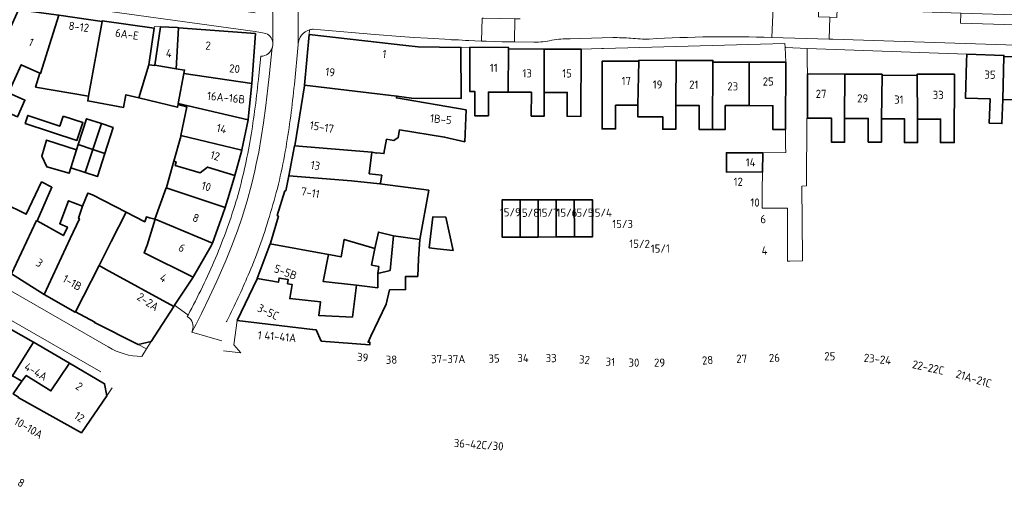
# Model space of a CAD drawing. Extents: x 150256 to 156914, y 461459 to 469481.
# Tile 296 of 656: x 155131 to 155294, y 463309 to 463386. Entities that reach past the tile are written whole.
import ezdxf
from ezdxf.enums import TextEntityAlignment as Align

# ---------------------------------------------------------------- set-up
doc = ezdxf.new("R2010")
doc.units = 0
doc.header["$LTSCALE"] = 0.75
for name, color, linetype, lineweight in [('B-RO-OG-BEBOUWING-GV', 6, 'CONTINUOUS', 35), ('B-RO-OG-BEBOUWING-T18', 1, 'CONTINUOUS', 18), ('B-RO-VH-VERHARDING_BETONSTRAATSTEEN-GV', 251, 'CONTINUOUS', 18), ('B-RO-VH-VERHARDING_STRAATBAKSTEEN-GV', 251, 'CONTINUOUS', 18)]:
    doc.layers.add(name, color=color, linetype=linetype, lineweight=lineweight)
doc.styles.add('NLCS-ISO-M200-T18', font='NLCS-ISO.ttf', dxfattribs={"height": 360})

msp = doc.modelspace()

# ---------------------------------------------------------------- linework, layer by layer
at = {"layer": 'B-RO-OG-BEBOUWING-GV'}
for points in [[(155125.17, 463372.236), (155131.051, 463369.667), (155132.284, 463372.402), (155129.584, 463373.615), (155131.661, 463378.24), (155134.754, 463376.851), (155134.849, 463376.808), (155137.85, 463386.394), (155131.227, 463387.322), (155128.758, 463381.809), (155128.967, 463381.295), (155128.253, 463379.698), (155126.083, 463374.906), (155126.279, 463374.81)], [(155137.85, 463386.394), (155134.849, 463376.808), (155134.754, 463376.851), (155134.034, 463374.552), (155142.78, 463373.084), (155145.017, 463385.39)], [(155153.608, 463384.248), (155145.033, 463385.499), (155145.017, 463385.39), (155142.78, 463373.084), (155142.634, 463372.28), (155148.556, 463371.208), (155148.932, 463373.285), (155151.088, 463372.764), (155152.73, 463378.231)], [(155153.701, 463378.171), (155154.016, 463378.118), (155157.236, 463377.581), (155157.623, 463384.34), (155157.391, 463384.358), (155154.624, 463384.497)], [(155158.502, 463376.798), (155169.73, 463375.127), (155170.303, 463383.372), (155157.623, 463384.34), (155157.236, 463377.581), (155158.607, 463377.352)], [(155179.171, 463383.203), (155178.399, 463374.885), (155193.649, 463373.083), (155196.052, 463372.731), (155204.237, 463372.666), (155204.218, 463381.091), (155197.166, 463381.22), (155195.116, 463381.415)], [(155212.045, 463380.843), (155212.046, 463381.096), (155205.681, 463381.116), (155205.658, 463373.832), (155206.502, 463373.829), (155206.489, 463369.825), (155208.736, 463369.818), (155208.748, 463373.731), (155212.023, 463373.721)], [(155217.946, 463373.69), (155217.968, 463380.825), (155212.045, 463380.843), (155212.023, 463373.721), (155215.832, 463373.709), (155215.82, 463369.765), (155217.933, 463369.759)], [(155217.968, 463380.825), (155217.946, 463373.69), (155221.741, 463373.678), (155221.728, 463369.735), (155224.015, 463369.728), (155224.048, 463380.806)], [(155239.675, 463371.52), (155239.706, 463378.968), (155233.582, 463378.993), (155233.581, 463378.819), (155233.399, 463371.559), (155233.41, 463369.646), (155237.524, 463369.636), (155237.516, 463367.611), (155239.659, 463367.602)], [(155245.737, 463367.581), (155245.783, 463378.691), (155245.785, 463378.943), (155239.706, 463378.968), (155239.675, 463371.52), (155243.529, 463371.504), (155243.513, 463367.59)], [(155293.605, 463372.52), (155293.788, 463379.598), (155293.794, 463379.773), (155287.672, 463379.973), (155287.633, 463378.767), (155287.436, 463372.734), (155291.509, 463372.602), (155291.379, 463368.617), (155293.476, 463368.549)], [(155299.57, 463372.342), (155299.8, 463379.402), (155293.788, 463379.598), (155293.605, 463372.52), (155297.458, 463372.394), (155297.328, 463368.423), (155299.44, 463368.354)], [(155157.564, 463371.844), (155158.502, 463376.798), (155158.607, 463377.352), (155157.236, 463377.581), (155154.016, 463378.118), (155153.701, 463378.171), (155153.689, 463378.091), (155152.73, 463378.231), (155151.088, 463372.764), (155157.471, 463371.244), (155157.533, 463371.677)], [(155233.399, 463371.559), (155233.581, 463378.819), (155227.538, 463378.844), (155227.492, 463367.672), (155229.717, 463367.662), (155229.733, 463371.574)], [(155251.783, 463378.666), (155245.783, 463378.691), (155245.737, 463367.581), (155247.815, 463367.572), (155247.831, 463371.509), (155251.753, 463371.493)], [(155251.783, 463378.666), (155251.753, 463371.493), (155255.675, 463371.476), (155255.659, 463367.589), (155257.764, 463367.58), (155257.809, 463378.641)], [(155158.502, 463376.798), (155157.564, 463371.844), (155169.1, 463369.179), (155169.12, 463369.276), (155169.73, 463375.127)], [(155267.518, 463369.388), (155267.537, 463376.699), (155261.398, 463376.715), (155261.378, 463369.45), (155265.345, 463369.44), (155265.335, 463365.479), (155267.507, 463365.473)], [(155267.537, 463376.699), (155267.518, 463369.388), (155271.417, 463369.378), (155271.407, 463365.491), (155273.61, 463365.485), (155273.62, 463369.34), (155273.696, 463376.509), (155273.697, 463376.683)], [(155273.696, 463376.509), (155273.62, 463369.34), (155277.384, 463369.33), (155277.374, 463365.402), (155279.547, 463365.396), (155279.557, 463369.281), (155279.464, 463376.494)], [(155279.557, 463369.281), (155283.337, 463369.271), (155283.327, 463365.401), (155285.604, 463365.395), (155285.633, 463376.67), (155279.464, 463376.686), (155279.464, 463376.494)], [(155189.511, 463363.829), (155190.341, 463363.661), (155190.348, 463363.719), (155191.503, 463363.6), (155191.936, 463365.951), (155193.152, 463365.735), (155193.855, 463366.221), (155194.098, 463367.518), (155201.523, 463366.305), (155204.851, 463365.537), (155205.059, 463370.802), (155193.552, 463372.758), (155193.649, 463373.083), (155178.399, 463374.885), (155178.385, 463374.736), (155176.823, 463364.856)], [(155158.018, 463366.564), (155168.077, 463364.163), (155168.088, 463364.203), (155169.1, 463369.179), (155157.564, 463371.844), (155157.533, 463371.677), (155158.992, 463371.299)], [(155138.605, 463369.765), (155138.01, 463368.116), (155132.74, 463369.874), (155132.334, 463368.577), (155140.847, 463365.764), (155141.848, 463368.724)], [(155143.472, 463364.277), (155144.886, 463368.53), (155142.434, 463369.345), (155141.04, 463365.099)], [(155144.886, 463368.53), (155143.472, 463364.277), (155145.458, 463363.605), (155146.826, 463367.885)], [(155168.077, 463364.163), (155158.018, 463366.564), (155157.991, 463366.434), (155156.846, 463362.362), (155157.224, 463362.253), (155157.038, 463361.6), (155161.196, 463360.422), (155162.398, 463361.362), (155166.885, 463359.999)], [(155140.758, 463364.237), (155135.812, 463365.806), (155135.055, 463363.184), (155135.865, 463361.428), (155139.595, 463360.346), (155139.865, 463361.238)], [(155141.04, 463365.099), (155140.758, 463364.237), (155139.865, 463361.238), (155142.207, 463360.471), (155143.472, 463364.277)], [(155142.207, 463360.471), (155144.243, 463359.804), (155145.458, 463363.605), (155143.472, 463364.277)], [(155190.852, 463358.628), (155190.95, 463358.745), (155191.152, 463360.011), (155189.074, 463360.266), (155189.511, 463363.829), (155176.823, 463364.856), (155176.734, 463364.86), (155175.806, 463359.904), (155186.145, 463359.078)], [(155254.018, 463363.715), (155248.005, 463363.733), (155248.006, 463360.533), (155253.977, 463360.566)], [(155165.289, 463354.693), (155165.985, 463356.856), (155166.885, 463359.999), (155162.398, 463361.362), (155161.196, 463360.422), (155157.038, 463361.6), (155157.224, 463362.253), (155156.846, 463362.362), (155155.611, 463357.975), (155155.599, 463357.942)], [(155175.806, 463359.904), (155175.346, 463357.449), (155175.167, 463357.424), (155173.915, 463353.373), (155174.091, 463353.25), (155172.796, 463348.805), (155172.75, 463348.683), (155182.372, 463346.949), (155182.67, 463346.895), (155184.449, 463346.557), (155184.96, 463349.446), (155190.03, 463347.925), (155190.597, 463350.65), (155193.077, 463350.014), (155197.446, 463349.43), (155198.893, 463357.533), (155190.852, 463358.628), (155186.145, 463359.078)], [(155130.079, 463343.742), (155134.184, 463352.541), (155134.295, 463352.479), (155136.733, 463358.04), (155135.03, 463358.906), (155132.481, 463353.598), (155128.67, 463355.468), (155128.89, 463355.917), (155127.17, 463356.677), (155123.192, 463347.516), (155124.282, 463347.065), (155129.987, 463343.8)], [(155153.746, 463352.759), (155163.244, 463348.791), (155164.929, 463353.576), (155165.289, 463354.693), (155155.599, 463357.942), (155153.705, 463352.77)], [(155140.601, 463337.506), (155144.496, 463345.135), (155146.49, 463349.079), (155148.991, 463353.928), (155143.395, 463356.815), (155142.634, 463357.077), (155141.77, 463354.93), (155141.095, 463352.946), (155141.277, 463352.858), (155139.714, 463349.588), (155135.444, 463340.354), (155140.555, 463337.416)], [(155134.295, 463352.479), (155134.184, 463352.541), (155130.079, 463343.742), (155135.444, 463340.354), (155139.714, 463349.588), (155141.277, 463352.858), (155141.095, 463352.946), (155141.77, 463354.93), (155139.438, 463355.816), (155138.013, 463352.008), (155139.281, 463351.474), (155138.624, 463350.06)], [(155213.983, 463349.83), (155213.972, 463355.953), (155210.991, 463355.948), (155211.001, 463349.825)], [(155216.964, 463349.835), (155216.954, 463355.958), (155213.972, 463355.953), (155213.983, 463349.83)], [(155216.964, 463349.835), (155219.946, 463349.84), (155219.935, 463355.963), (155216.954, 463355.958)], [(155222.917, 463355.968), (155219.935, 463355.963), (155219.946, 463349.84), (155222.927, 463349.845)], [(155222.927, 463349.845), (155225.908, 463349.85), (155225.898, 463355.973), (155222.917, 463355.968)], [(155160.018, 463343.225), (155151.933, 463347.226), (155152.43, 463348.469), (155153.746, 463352.759), (155153.705, 463352.77), (155152.832, 463353), (155152.313, 463353.138), (155152.043, 463352.354), (155148.991, 463353.928), (155146.49, 463349.079), (155144.496, 463345.135), (155145.555, 463344.545), (155156.86, 463338.391), (155156.978, 463338.572)], [(155202.926, 463347.621), (155201.734, 463353.085), (155199.575, 463353.168), (155198.987, 463348.048), (155200.275, 463347.89)], [(155153.746, 463352.759), (155152.43, 463348.469), (155151.933, 463347.226), (155160.018, 463343.225), (155160.09, 463343.335), (155162.996, 463348.38), (155163.244, 463348.791)], [(155186.978, 463341.91), (155186.319, 463336.631), (155180.785, 463336.877), (155181.041, 463339.132), (155175.959, 463339.688), (155176.381, 463341.985), (155175.603, 463342.12), (155175.723, 463342.81), (155174.211, 463343.073), (155174.091, 463342.383), (155170.608, 463343.004), (155170.584, 463342.94), (155167.306, 463336.088), (155167.301, 463336.078), (155179.744, 463334.607), (155180.337, 463334.504), (155181.159, 463332.67), (155189.159, 463332.052), (155189.2, 463332.472), (155188.902, 463332.476), (155189.332, 463333.509), (155191.894, 463338.739), (155192.436, 463341.141), (155195.072, 463341.172), (155195.075, 463343.328), (155197.084, 463343.341), (155197.219, 463346.221), (155197.446, 463349.43), (155193.077, 463350.014), (155192.52, 463344.312), (155190.509, 463343.8), (155190.483, 463341.473)], [(155190.509, 463343.8), (155192.52, 463344.312), (155193.077, 463350.014), (155190.597, 463350.65), (155190.03, 463347.925), (155189.462, 463345.195), (155190.651, 463344.951)], [(155170.608, 463343.004), (155174.091, 463342.383), (155174.211, 463343.073), (155175.723, 463342.81), (155175.603, 463342.12), (155176.381, 463341.985), (155175.959, 463339.688), (155181.041, 463339.132), (155180.785, 463336.877), (155186.319, 463336.631), (155186.978, 463341.91), (155181.487, 463342.49), (155182.372, 463346.949), (155172.75, 463348.683)], [(155144.496, 463345.135), (155140.601, 463337.506), (155143.795, 463335.805), (155143.749, 463335.715), (155150.961, 463332.099), (155150.975, 463332.102), (155153.082, 463332.616), (155156.86, 463338.391), (155145.555, 463344.545)], [(155129.326, 463334.892), (155125.951, 463329.257), (155130.123, 463326.852), (155130.227, 463326.941), (155133.676, 463332.507), (155129.595, 463334.809)], [(155131.772, 463326.041), (155132.486, 463327.014), (155136.57, 463324.467), (155139.621, 463329.027), (155133.821, 463332.425), (155133.676, 463332.507), (155130.227, 463326.941)], [(155139.621, 463329.027), (155136.57, 463324.467), (155132.486, 463327.014), (155131.772, 463326.041), (155130.356, 463323.96), (155131.207, 463323.434), (155131.178, 463323.384), (155141.599, 463317.546), (155145.76, 463323.631), (155145.403, 463325.639)]]:
    msp.add_lwpolyline(points, close=True, dxfattribs=at)
at = {"layer": 'B-RO-VH-VERHARDING_BETONSTRAATSTEEN-GV'}
msp.add_lwpolyline([(155253.937, 463357.427), (155253.902, 463354.61), (155256.491, 463354.605), (155258.086, 463354.601), (155258.075, 463349.29), (155258.068, 463345.84), (155258.466, 463345.839), (155260.57, 463345.888), (155260.566, 463346.452), (155260.474, 463358.242), (155261.248, 463358.255), (155261.267, 463369.45), (155261.378, 463369.45), (155261.398, 463376.715), (155261.354, 463378.765), (155261.307, 463380.943), (155257.79, 463381.075), (155257.687, 463381.079), (155257.809, 463378.641), (155257.764, 463367.58), (155257.768, 463364.955), (155257.772, 463364.831), (155257.804, 463363.777), (155254.018, 463363.715), (155253.977, 463360.566)], close=True, dxfattribs=at)
for points in [[(155146.013, 463331.7), (155118.212, 463347.663)], [(155113.294, 463345.509), (155123.305, 463339.932), (155144.814, 463327.612)]]:
    msp.add_lwpolyline(points, dxfattribs=at)
msp.add_lwpolyline([(155151.541, 463330.143, -0.1365467), (155146.013, 463331.7)], format="xyb", dxfattribs=at)
at = {"layer": 'B-RO-VH-VERHARDING_STRAATBAKSTEEN-GV'}
for points in [[(155171.763, 463383.453), (155170.272, 463383.722), (155145.095, 463387.16), (155136.026, 463388.399), (155132.977, 463388.815), (155119.399, 463390.947), (155109.466, 463392.208), (155104.795, 463392.86), (155099.221, 463393.637), (155092.62, 463394.558), (155090.604, 463394.93)], [(155177.357, 463381.603), (155177.332, 463384.573), (155177.282, 463390.853), (155173.117, 463390.859), (155173.115, 463389.382), (155173.116, 463389.256), (155173.15, 463384.573), (155173.168, 463381.881), (155173.171, 463381.826), (155173.172, 463381.758)], [(155177.282, 463390.853), (155177.332, 463384.573), (155177.357, 463381.603)], [(155170.276, 463386.82), (155169.941, 463386.865), (155145.494, 463390.16), (155145.095, 463387.16), (155170.272, 463383.722), (155171.763, 463383.453)], [(155173.168, 463381.881), (155173.15, 463384.573), (155173.116, 463389.256)], [(155131.227, 463387.322), (155137.85, 463386.394), (155145.017, 463385.39), (155145.033, 463385.499), (155153.608, 463384.248), (155153.651, 463384.546), (155154.624, 463384.497), (155157.391, 463384.358), (155157.623, 463384.34), (155170.303, 463383.372), (155169.73, 463375.127), (155169.12, 463369.276), (155169.1, 463369.179), (155168.088, 463364.203), (155168.077, 463364.163), (155166.885, 463359.999)], [(155255.524, 463382.724), (155255.706, 463387.733)], [(155205.529, 463382.217), (155206.492, 463382.171), (155207.604, 463382.13), (155207.71, 463385.928)], [(155213.035, 463382.004), (155213.128, 463385.811), (155207.954, 463385.923), (155207.71, 463385.928), (155207.604, 463382.13)], [(155213.998, 463385.792), (155213.128, 463385.811), (155213.035, 463382.004), (155216.245, 463381.967)], [(155165.027, 463331.048), (155167.897, 463330.737), (155166.767, 463332.071), (155167.301, 463336.078), (155167.306, 463336.088), (155170.584, 463342.94), (155170.608, 463343.004), (155172.75, 463348.683), (155172.796, 463348.805), (155174.091, 463353.25), (155173.915, 463353.373), (155175.167, 463357.424), (155175.346, 463357.449), (155175.806, 463359.904), (155176.734, 463364.86), (155176.823, 463364.856), (155178.385, 463374.736), (155178.399, 463374.885), (155179.171, 463383.203), (155179.244, 463383.995)], [(155179.244, 463383.995), (155179.171, 463383.203), (155195.116, 463381.415), (155197.166, 463381.22), (155204.218, 463381.091), (155205.681, 463381.116), (155212.046, 463381.096), (155212.045, 463380.843), (155217.968, 463380.825), (155224.048, 463380.806), (155227.435, 463380.928), (155227.746, 463380.947), (155257.655, 463381.724), (155257.687, 463381.079)], [(155179.897, 463384.1), (155181.061, 463384.016), (155190.012, 463383.234), (155194.265, 463382.923), (155196.465, 463382.752), (155198.668, 463382.603), (155202.473, 463382.393)], [(155202.473, 463382.393), (155198.668, 463382.603), (155196.465, 463382.752), (155194.265, 463382.923), (155190.012, 463383.234), (155181.061, 463384.016), (155179.897, 463384.1)], [(155211.015, 463382.04), (155208.356, 463382.103), (155207.604, 463382.13), (155206.492, 463382.171), (155205.529, 463382.217)], [(155207.604, 463382.13), (155208.356, 463382.103), (155211.015, 463382.04)], [(155229.253, 463382.711), (155222.223, 463382.518)], [(155222.223, 463382.518), (155229.253, 463382.711)], [(155404.533, 463375.323), (155403.213, 463375.47), (155392.13, 463376.731), (155386.126, 463377.232), (155385.136, 463377.292), (155385.126, 463377.262), (155373.647, 463378.039), (155357.577, 463379.126), (155352.225, 463379.488), (155347.212, 463379.679), (155321.526, 463380.624), (155321.195, 463380.636), (155316, 463380.818), (155314.84, 463380.859), (155309.218, 463381.056), (155265.56, 463382.443), (155264.99, 463382.459), (155255.524, 463382.724)], [(155173.097, 463381.084), (155173.091, 463381.066), (155172.564, 463376.293), (155172.368, 463374.373), (155172.03, 463371.502), (155171.639, 463368.635), (155171.27, 463366.253), (155170.839, 463363.835), (155170.444, 463361.902), (155170.19, 463360.746), (155169.639, 463358.439), (155168.924, 463355.773), (155168.092, 463353.124), (155167.319, 463350.875), (155166.35, 463348.27), (155165.461, 463346.062), (155164.919, 463344.79), (155163.928, 463342.542), (155162.688, 463339.866), (155161.395, 463337.217), (155160.506, 463335.462), (155159.821, 463334.156), (155164.767, 463332.737)], [(155159.821, 463334.156), (155160.506, 463335.462), (155161.395, 463337.217), (155162.688, 463339.866), (155163.928, 463342.542), (155164.919, 463344.79), (155165.461, 463346.062), (155166.35, 463348.27), (155167.319, 463350.875), (155168.092, 463353.124), (155168.924, 463355.773), (155169.639, 463358.439), (155170.19, 463360.746), (155170.444, 463361.902), (155170.839, 463363.835), (155171.27, 463366.253), (155171.639, 463368.635), (155172.03, 463371.502), (155172.368, 463374.373), (155172.564, 463376.293), (155173.091, 463381.066)], [(155173.091, 463381.066), (155173.097, 463381.084)], [(155173.172, 463381.758), (155173.171, 463381.826), (155173.168, 463381.881)], [(155176.736, 463374.978), (155177.357, 463381.603)], [(155177.357, 463381.603), (155176.736, 463374.978)], [(155216.245, 463381.967), (155213.035, 463382.004)], [(155257.687, 463381.079), (155257.79, 463381.075), (155261.307, 463380.943), (155287.672, 463379.973), (155293.794, 463379.773), (155293.788, 463379.598), (155299.8, 463379.402)], [(155170.848, 463376.456), (155171.203, 463379.639)], [(155171.203, 463379.639), (155170.848, 463376.456)], [(155166.885, 463359.999), (155165.985, 463356.856), (155165.289, 463354.693), (155164.929, 463353.576), (155163.244, 463348.791), (155162.996, 463348.38), (155160.09, 463343.335), (155160.018, 463343.225), (155156.978, 463338.572), (155159.13, 463337.01), (155159.189, 463336.967)], [(155118.212, 463347.663), (155146.013, 463331.7)], [(155151.541, 463330.143), (155152.332, 463331.413), (155150.975, 463332.102), (155150.961, 463332.099), (155143.749, 463335.715), (155143.795, 463335.805), (155140.601, 463337.506), (155140.555, 463337.416), (155135.444, 463340.354), (155130.079, 463343.742)], [(155144.814, 463327.612), (155123.305, 463339.932), (155119.091, 463340.865)], [(155097.435, 463338.865), (155107.151, 463339.158), (155112.876, 463339.3), (155112.895, 463339.392), (155119, 463337.909), (155120.778, 463337.541), (155129.326, 463334.892), (155129.595, 463334.809), (155133.676, 463332.507), (155133.821, 463332.425), (155139.621, 463329.027), (155145.403, 463325.639), (155145.76, 463323.631), (155146.656, 463324.936)], [(155159.418, 463336.469), (155159.052, 463336.711), (155159.189, 463336.967), (155159.13, 463337.01), (155156.978, 463338.572), (155156.86, 463338.391), (155153.082, 463332.616)], [(155159.189, 463336.967), (155159.052, 463336.711), (155159.418, 463336.469)], [(155165.502, 463335.852), (155165.594, 463335.97), (155165.921, 463336.627)], [(155165.921, 463336.627), (155165.594, 463335.97), (155165.502, 463335.852)], [(155153.082, 463332.616), (155152.332, 463331.413), (155151.541, 463330.143)]]:
    msp.add_lwpolyline(points, dxfattribs=at)
for points in [[(155255.706, 463387.733), (155255.524, 463382.724), (155264.99, 463382.459), (155265.093, 463386.084), (155265.07, 463386.085), (155263.185, 463386.136), (155263.223, 463387.536)], [(155314.99, 463384.657), (155314.172, 463384.687), (155312.951, 463385.968), (155306.63, 463386.158), (155306.555, 463384.466), (155286.626, 463385.088), (155286.705, 463386.768), (155266.258, 463387.463), (155266.206, 463386.054), (155265.093, 463386.084), (155264.99, 463382.459), (155265.56, 463382.443), (155309.218, 463381.056), (155314.84, 463380.859)], [(155286.705, 463386.768), (155286.626, 463385.088), (155306.555, 463384.466), (155306.63, 463386.158), (155297.191, 463386.441)]]:
    msp.add_lwpolyline(points, close=True, dxfattribs=at)
for points in [[(155177.357, 463381.603, -0.3189972), (155179.244, 463383.995)], [(155179.244, 463383.995, 0.3189972), (155177.357, 463381.603)], [(155179.244, 463383.995, -0.0628849), (155179.897, 463384.1)], [(155179.897, 463384.1, 0.0628849), (155179.244, 463383.995)], [(155171.763, 463383.453, -0.3416181), (155173.168, 463381.881)], [(155173.168, 463381.881, 0.3416181), (155171.763, 463383.453)], [(155202.473, 463382.393, 0.0263436), (155203.27, 463382.352)], [(155203.27, 463382.352, -0.0263436), (155202.473, 463382.393)], [(155203.27, 463382.352, -0.0128182), (155205.529, 463382.217)], [(155205.529, 463382.217, 0.0128182), (155203.27, 463382.352)], [(155219.216, 463382.277, -0.0545305), (155216.245, 463381.967)], [(155216.245, 463381.967, 0.0545305), (155219.216, 463382.277)], [(155222.223, 463382.518, 0.0455609), (155219.216, 463382.277)], [(155219.216, 463382.277, -0.0455609), (155222.223, 463382.518)], [(155232.267, 463382.607, 0.0205691), (155229.253, 463382.711)], [(155229.253, 463382.711, -0.0205691), (155232.267, 463382.607)], [(155235.267, 463382.471, -0.0280029), (155232.267, 463382.607)], [(155232.267, 463382.607, 0.0280029), (155235.267, 463382.471)], [(155255.524, 463382.724, 0.0237443), (155235.267, 463382.471)], [(155235.267, 463382.471, -0.0237443), (155255.524, 463382.724)], [(155171.203, 463379.639, 0.3278967), (155173.091, 463381.066)], [(155173.091, 463381.066, -0.3278967), (155171.203, 463379.639)], [(155173.172, 463381.758, -0.0845139), (155173.097, 463381.084)], [(155173.097, 463381.084, 0.0845139), (155173.172, 463381.758)], [(155211.015, 463382.04, 0.0098978), (155213.035, 463382.004)], [(155213.035, 463382.004, -0.0098978), (155211.015, 463382.04)], [(155169.494, 463366.058, 0.0175071), (155170.848, 463376.456)], [(155170.848, 463376.456, -0.0175071), (155169.494, 463366.058)], [(155175.352, 463364.617, 0.0142746), (155176.736, 463374.978)], [(155176.736, 463374.978, -0.0142746), (155175.352, 463364.617)], [(155167.273, 463356.261, 0.0262488), (155169.494, 463366.058)], [(155169.494, 463366.058, -0.0262488), (155167.273, 463356.261)], [(155172.78, 463353.862, 0.0344135), (155175.352, 463364.617)], [(155175.352, 463364.617, -0.0344135), (155172.78, 463353.862)], [(155163.72, 463346.365, 0.026806), (155167.273, 463356.261)], [(155167.273, 463356.261, -0.026806), (155163.72, 463346.365)], [(155169.313, 463344.009, 0.0330053), (155172.78, 463353.862)], [(155172.78, 463353.862, -0.0330053), (155169.313, 463344.009)], [(155159.189, 463336.967, 0.0217784), (155163.72, 463346.365)], [(155163.72, 463346.365, -0.0217784), (155159.189, 463336.967)], [(155165.921, 463336.627, 0.0140992), (155169.313, 463344.009)], [(155169.313, 463344.009, -0.0140992), (155165.921, 463336.627)], [(155159.821, 463334.156, 0.318677), (155159.418, 463336.469)], [(155159.418, 463336.469, -0.318677), (155159.821, 463334.156)], [(155146.013, 463331.7, 0.1365467), (155151.541, 463330.143)]]:
    msp.add_lwpolyline(points, format="xyb", dxfattribs=at)

# ---------------------------------------------------------------- texts
at = {"layer": 'B-RO-OG-BEBOUWING-T18', "style": 'NLCS-ISO-M200-T18'}
for s, rotation, p in [('8-12', 352.8, (155141.17, 463384.496)), ('6A-E', 351.7, (155149.106, 463383.268)), ('1', 334.1, (155133.303, 463381.948)), ('2', 355.4, (155162.5, 463381.4)), ('4', 352.1, (155156.035, 463380.148)), ('1', 353.6, (155191.588, 463380.003)), ('20', 354.3, (155166.868, 463377.59)), ('19', 353.6, (155182.644, 463377.023)), ('11', 359.8, (155209.623, 463377.728)), ('13', 359.8, (155215.146, 463376.834)), ('15', 359.8, (155221.708, 463376.813)), ('35', 358.2, (155291.501, 463376.604)), ('17', 359.8, (155231.482, 463375.567)), ('19', 359.8, (155236.653, 463374.98)), ('21', 359.8, (155242.625, 463374.956)), ('25', 359.8, (155254.914, 463375.479)), ('23', 359.8, (155249.054, 463374.677)), ('27', 359.8, (155263.633, 463373.444)), ('33', 359.8, (155282.955, 463373.272)), ('16A-16B', 354, (155165.468, 463372.821)), ('29', 359.8, (155270.497, 463372.691)), ('31', 359.8, (155276.467, 463372.502)), ('1B-5', 353.6, (155200.907, 463369.258)), ('14', 348.5, (155164.718, 463367.703)), ('15-17', 350.3, (155181.252, 463367.963)), ('12', 344, (155163.649, 463363.229)), ('14', 359.8, (155252.005, 463362.143)), ('13', 349.4, (155180.2, 463361.635)), ('12', 359.3, (155249.956, 463358.95)), ('10', 344, (155162.203, 463358.18)), ('7-11', 349.4, (155179.358, 463357.139)), ('10', 359.3, (155252.73, 463355.52)), ('15/9', 0.1, (155212.355, 463353.912)), ('15/8', 0.1, (155215.37, 463353.832)), ('15/7', 0.1, (155218.608, 463353.838)), ('15/6', 0.1, (155221.698, 463353.843)), ('15/5', 0.1, (155224.361, 463353.847)), ('15/4', 0.1, (155227.381, 463353.852)), ('8', 340.6, (155160.475, 463352.972)), ('15/3', 0.1, (155230.884, 463351.981)), ('6', 359.9, (155254.082, 463352.777)), ('15/2', 359.6, (155233.69, 463348.709)), ('6', 330.1, (155158.184, 463348.04)), ('15/1', 0.5, (155237.106, 463347.931)), ('4', 359.7, (155254.311, 463347.609)), ('3', 327.7, (155134.671, 463345.573)), ('5-5B', 339.3, (155175.278, 463344.052)), ('1-1B', 330.1, (155140.081, 463342.302)), ('4', 326.8, (155155.138, 463343.069)), ('2-2A', 326.8, (155152.572, 463339.142)), ('3-5C', 334.4, (155172.408, 463337.484)), ('1', 352.4, (155171.01, 463333.629)), ('41-41A', 355, (155174.414, 463333.391)), ('39', 353.9, (155188.004, 463329.994)), ('38', 1.6, (155192.75, 463329.604)), ('37-37A', 0.3, (155202.111, 463329.709)), ('35', 1.3, (155209.676, 463329.794)), ('34', 359.9, (155214.462, 463329.873)), ('33', 359.9, (155219.092, 463329.867)), ('32', 354.7, (155224.594, 463329.599)), ('31', 356.4, (155228.856, 463329.248)), ('28', 4, (155244.906, 463329.516)), ('27', 0.6, (155250.526, 463329.765)), ('26', 2.7, (155255.929, 463329.91)), ('25', 359.1, (155265.069, 463330.171)), ('23-24', 353.7, (155272.933, 463329.706)), ('4-4A', 329.7, (155134.088, 463327.633)), ('30', 359.9, (155232.756, 463329.123)), ('29', 359.9, (155236.98, 463329.12)), ('22-22C', 347.6, (155281.307, 463328.328)), ('21A-21C', 343.1, (155288.811, 463326.471)), ('2', 323.9, (155141.233, 463325.207)), ('12', 325.6, (155141.26, 463320.166)), ('10-10A', 329.6, (155132.874, 463318.367)), ('36-42C/30', 355.9, (155207.137, 463315.591)), ('8', 331, (155131.656, 463309.308))]:
    msp.add_text(s, height=1.35, rotation=rotation, dxfattribs=at).set_placement(p, align=Align.MIDDLE)

doc.saveas('drawing.dxf')
